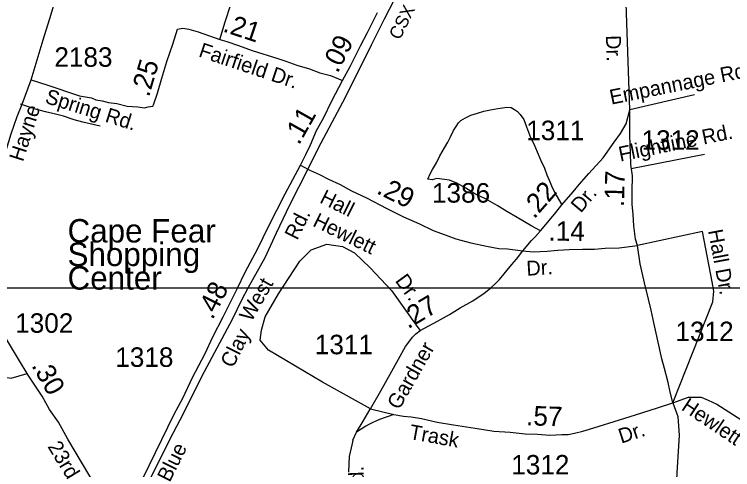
# Model space of a CAD drawing. Extents: x 2290055 to 2389491, y 66597 to 237875.
# Drawn here: x 2324685 to 2329278, y 190974 to 193889 of the extents above; entities that cross this region are included whole.
import ezdxf

# ---------------------------------------------------------------- set-up
doc = ezdxf.new("R2010")
doc.units = 0
for name, color, linetype in [('Exist Cultural Shopping Center Building Label', 7, 'Continuous'), ('Exist Railroad Mainline', 7, 'Continuous'), ('Exist Railroad Mainline Label', 7, 'Continuous'), ('Exist Road Non-System Type 51', 7, 'Continuous'), ('Exist Road Non-System Type 51 Label', 7, 'Continuous'), ('Exist Road Primary NC Label', 7, 'Continuous'), ('Exist Road Primary NC UnDivided 4 Lane Attributed', 7, 'Continuous'), ('Exist Road Secondary Mileage Hundredths English Label', 7, 'Continuous'), ('Exist Road Secondary Type 51 Attributed', 7, 'Continuous'), ('Exist Road Secondary Type 51 Label', 7, 'Continuous'), ('Exist Road Secondary Type 51 Number Label', 7, 'Continuous'), ('Map Preparation Inset Cut Line', 7, 'Continuous')]:
    doc.layers.add(name, color=color, linetype=linetype)

msp = doc.modelspace()

# ---------------------------------------------------------------- linework, layer by layer
at = {"layer": 'Exist Railroad Mainline'}
for points in [[(2327144.1, 194041.5), (2327049.4, 193857.7), (2326965.9, 193692.3), (2326873.4, 193502.6), (2326782.4, 193324.9), (2326627.9, 193032.7), (2326560.7, 192898.9)], [(2326560.7, 192898.9), (2326444.3, 192667.3), (2326359.4, 192487.9), (2326285.6, 192331), (2326178.5, 192135.8), (2326136.7, 192059.6)], [(2326136.7, 192059.6), (2326077.2, 191934.6), (2325898.3, 191601.4), (2325827.8, 191462.5), (2325763.1, 191327.9), (2325699.8, 191209.4), (2325443.9, 190699.1), (2325372.2, 190557.6)]]:
    msp.add_lwpolyline(points, dxfattribs=at)
at = {"layer": 'Exist Road Non-System Type 51'}
for points in [[(2325999.1, 193728), (2326033, 193840.6), (2326069.3, 193951.3), (2326107.6, 194050), (2326143.5, 194162.5)], [(2329034, 193373.6), (2328619.6, 193278)], [(2325232.8, 193172.7), (2325122.3, 193198.7), (2325068.1, 193213.8), (2324999.6, 193236.7), (2324939.3, 193251.7), (2324883, 193264.6), (2324820.7, 193281.6), (2324723.8, 193313.3)], [(2328049, 192504.1), (2327994.3, 192532.7), (2327900, 192589), (2327834.5, 192626.4), (2327772.9, 192666), (2327697.2, 192707), (2327629.9, 192740.4), (2327572.5, 192776.1), (2327513.2, 192807.8), (2327466.4, 192827.9), (2327436.2, 192832.7), (2327385.9, 192838.7), (2327356.3, 192829.5), (2327328, 192834.4), (2327342.8, 192867), (2327359.6, 192895.7), (2327383.9, 192938.7), (2327406.2, 192983.6), (2327436.1, 193034.8), (2327456.7, 193071.6), (2327473.4, 193104.3), (2327491.8, 193145), (2327510.7, 193171.8), (2327523.9, 193194.3), (2327539.3, 193208.9), (2327570.6, 193226.2), (2327603.9, 193243.5), (2327645.4, 193257.1), (2327687, 193268.8), (2327728.6, 193278.4), (2327776.3, 193286.3), (2327806.2, 193289.5), (2327834, 193294.6), (2327862.1, 193291.7), (2327882.6, 193280.5), (2327901.1, 193267.3), (2327919.9, 193248), (2327943.2, 193214.9), (2327959, 193169.5), (2327985.8, 193100.6), (2328007.4, 193059.4), (2328027.4, 193008.2), (2328051.6, 192953.1), (2328075.6, 192904.1), (2328089.2, 192862.6), (2328111.2, 192813.5), (2328124.5, 192780), (2328148.5, 192730.9), (2328186.1, 192670.4)], [(2329097.7, 192991.4), (2328628.9, 192899.5)], [(2328895.6, 191402.3), (2329152.2, 192048.7), (2329156.8, 192116.9), (2329147.7, 192176.1), (2329084, 192499.1), (2328668.5, 192408.6)], [(2326962.2, 191363.7), (2326656.1, 191534.5), (2326310.5, 191739.3), (2326256, 191803), (2326265, 191866.7), (2326287.8, 191953.1), (2326374.2, 192098.7), (2326510.6, 192308), (2326583.3, 192380.8), (2326683.3, 192417.2), (2326783.4, 192403.6), (2326860.7, 192362.6), (2326960.7, 192267.1), (2327097.1, 192121.5), (2327265.3, 191884.9), (2327280.1, 191864.8)], [(2324188.2, 191645.6), (2324459.1, 191590.8), (2324664.6, 191559.7), (2324765.7, 191590.1)], [(2328895.6, 191402.3), (2328994.5, 191438.1), (2329030.8, 191438.1), (2329076.3, 191438.1), (2329121.8, 191419.9), (2329176.3, 191392.6), (2329490, 191192.4), (2329576.4, 191178.7), (2329631, 191187.8), (2329685.6, 191196.9)], [(2328895.6, 191402.3), (2328926.3, 191315.2), (2328935.3, 191192.4), (2328921.7, 190955.8), (2328912.6, 190762.9)], [(2326871.7, 191214.8), (2326916.1, 191284.6), (2326960.9, 191361.4)], [(2327111.3, 191328), (2327020, 191294.3), (2326996.2, 191284), (2326976.3, 191275.6), (2326951, 191262.8), (2326932.4, 191251.7), (2326871.7, 191214.8)], [(2326850.1, 191162.5), (2326871.7, 191214.8)], [(2326850.1, 191162.5), (2326843.8, 191140.5), (2326825.7, 191058.6), (2326821.1, 190958.5)]]:
    msp.add_lwpolyline(points, dxfattribs=at)
at = {"layer": 'Exist Road Primary NC UnDivided 4 Lane Attributed'}
for points in [[(2324791.6, 193470.5), (2324836.3, 193620.1), (2324868.3, 193726.1), (2324920.2, 193890), (2324999.3, 194162.3), (2325037.1, 194282.9), (2325067.4, 194391.5), (2325114, 194515.3)], [(2324596.7, 192922.1), (2324634.8, 193025.9), (2324665.1, 193124.4), (2324703.1, 193235.1), (2324734.4, 193314.2), (2324791.6, 193470.5)]]:
    msp.add_lwpolyline(points, dxfattribs=at)
at = {"layer": 'Exist Road Secondary Type 51 Attributed'}
msp.add_line((2326514.2, 192924), (2326560.7, 192898.9), dxfattribs=at)
for points in [[(2328619.6, 193278), (2328614.4, 193463.8), (2328595, 194023.6)], [(2326782.8, 193464.6), (2326831.3, 193555.4), (2326864.1, 193620.1), (2326897.1, 193686.6), (2326943.5, 193773.5), (2327006, 193901.3)], [(2324791.6, 193470.5), (2324892.7, 193438.2), (2325100.5, 193368.2), (2325178.4, 193354.2), (2325206.4, 193342.2), (2325246.3, 193336.2), (2325286.3, 193324.2), (2325340.3, 193318.2), (2325406.2, 193300.2), (2325474.1, 193296.2), (2325516.1, 193290.2), (2325540.1, 193296.2), (2325570.1, 193300.2), (2325574.5, 193310.7), (2325599.1, 193385.1), (2325627.4, 193479.6), (2325659.5, 193588.1), (2325697.5, 193698.9), (2325727.6, 193793.9)], [(2325727.6, 193793.9), (2325761.3, 193799.9), (2325800, 193794.5), (2325860.3, 193777.5), (2325999.1, 193728), (2326043.4, 193714.8), (2326117.8, 193690.1), (2326206.4, 193657.6), (2326369.3, 193606.5), (2326421.6, 193589.3), (2326492, 193564.5), (2326572.6, 193539.9), (2326639, 193515.1), (2326705.3, 193498.1), (2326782.8, 193464.6)], [(2326514.2, 192924), (2326549.1, 192992.6), (2326577.9, 193053), (2326616.4, 193145.7), (2326660.9, 193224.5), (2326715.1, 193335.5), (2326782.8, 193464.6)], [(2327935.3, 192374.2), (2327992.1, 192441), (2328017.7, 192467.6), (2328049, 192504.1), (2328117.7, 192583.2), (2328147.1, 192619.8), (2328186.1, 192670.4), (2328258.8, 192753.7), (2328296, 192800.4), (2328358.8, 192871.1), (2328450.9, 192971), (2328521.2, 193070.2), (2328560.3, 193127), (2328597.1, 193188.6), (2328619.6, 193278)], [(2328668.5, 192408.6), (2328655.8, 192450.5), (2328646.5, 192534.4), (2328641.1, 192608.2), (2328635.9, 192674.2), (2328634.6, 192754.2), (2328636.9, 192856.1), (2328627.7, 192928), (2328624.4, 193000.1), (2328620.5, 193113.9), (2328619.6, 193278)], [(2325306, 190726.7), (2325324.7, 190733.8), (2325351.4, 190746.4), (2325399.9, 190777.9), (2325429.7, 190797), (2325467.9, 190837.6), (2325705.6, 191329.9), (2325761.8, 191430.9), (2325823.6, 191564), (2325904.9, 191717.5), (2325953.1, 191824.2), (2326018.9, 191951.5), (2326092.4, 192096.6), (2326111.2, 192135.8), (2326160, 192237.7), (2326241.5, 192389.2), (2326308.9, 192530.3), (2326417.4, 192740.3), (2326514.2, 192924)], [(2326560.7, 192898.9), (2326578.8, 192889.1), (2326635.2, 192864), (2326693.6, 192833.1), (2326768.2, 192800.2), (2326840.8, 192759.5), (2326935.6, 192715), (2327066.8, 192645.4), (2327173.7, 192593.2), (2327276.4, 192546.9), (2327363.1, 192504.3), (2327439.6, 192477.7), (2327508.1, 192450.8), (2327604.5, 192426.5), (2327704.9, 192404.2), (2327783.1, 192389.5), (2327837.1, 192388.5), (2327935.3, 192374.2)], [(2326962.2, 191363.7), (2327111.3, 191328), (2327173.5, 191317), (2327221.6, 191311.7), (2327287.8, 191301), (2327388.1, 191278.7), (2327492.5, 191260.5), (2327630.8, 191238.7), (2327751, 191220.9), (2327855.1, 191214.4), (2327951.3, 191204.2), (2328029.3, 191201.5), (2328109.3, 191194.9), (2328186.2, 191198.7), (2328225.2, 191198.9), (2328267.1, 191207.8), (2328319, 191220.6), (2328362.7, 191233.3), (2328424.8, 191253), (2328519.9, 191282), (2328657, 191324.2), (2328796.3, 191368.8), (2328895.6, 191402.3), (2328876.4, 191480.2), (2328865.5, 191532), (2328841.9, 191621.5), (2328824.9, 191683.2), (2328796.7, 191808.7), (2328775.2, 191906.5), (2328757.5, 191994.2), (2328740.5, 192065.8), (2328722.9, 192135.8), (2328721, 192143.4), (2328686.5, 192290.9), (2328668.5, 192408.6)], [(2327935.3, 192374.2), (2328001.4, 192369.2), (2328091.3, 192372.7), (2328159.2, 192380), (2328233.1, 192383.2), (2328317, 192386.7), (2328395.1, 192386), (2328462.9, 192391.1), (2328552.8, 192394.6), (2328668.5, 192408.6)], [(2326962.2, 191363.7), (2327028.9, 191478.6), (2327086.9, 191585.5), (2327141.3, 191680.5), (2327185.8, 191763.3), (2327213.2, 191799.8), (2327230.9, 191822.1), (2327252.5, 191844.3), (2327280.1, 191864.8), (2327391.1, 191924.8), (2327466.2, 191968), (2327535.6, 192009.2), (2327617.1, 192054), (2327687.9, 192103.9), (2327728.7, 192135.8), (2327760.9, 192165.2), (2327786.5, 192191.6), (2327866.8, 192287), (2327896.2, 192321.4), (2327935.3, 192374.2)], [(2325306, 190726.7), (2325224.5, 190840), (2325168.4, 190931.9), (2325026.5, 191168.2), (2324968, 191278), (2324909.6, 191359.2), (2324863.1, 191445.1), (2324772.4, 191578.8), (2324711.6, 191681.5), (2324660.3, 191767.4), (2324592.3, 191877.2), (2324555.3, 191941), (2324526.7, 191994.7), (2324476.6, 192069.9), (2324455.1, 192098.5), (2324420.5, 192147.5), (2324396.6, 192178.5), (2324362.6, 192226.5)]]:
    msp.add_lwpolyline(points, dxfattribs=at)
at = {"layer": 'Map Preparation Inset Cut Line'}
for points in [[(2380407.7, 211640.5), (2380407.7, 192135.8), (2313126.6, 192135.8), (2313126.6, 211640.5), (2321069.7, 211640.5), (2345338.5, 211640.5)], [(2374088.6, 192135.8), (2313126.6, 192135.8), (2313126.6, 149726.2), (2353934.7, 149726.2), (2375181.1, 184193.5), (2380407.7, 192135.8)]]:
    msp.add_lwpolyline(points, close=True, dxfattribs=at)

# ---------------------------------------------------------------- texts
at = {"layer": 'Exist Cultural Shopping Center Building Label'}
for s, p in [('Cape Fear', (2325024.9, 192428.4)), ('Shopping ', (2325024.9, 192277.5)), ('Center', (2325024.9, 192126.6))]:
    msp.add_text(s, height=150, dxfattribs=at).set_placement(p)
at = {"layer": 'Exist Railroad Mainline Label'}
msp.add_text('CSX', height=82.02, rotation=63.7144, dxfattribs=at).set_placement((2327149.5, 193720.5))
at = {"layer": 'Exist Road Non-System Type 51 Label'}
for s, rotation, p in [('Empannage Rd.', 11.3475, (2328501.3, 193310.9)), ('Flightline Rd.', 11.5787, (2328558.9, 192946)), ('Hewlett', 333.8404, (2326586.7, 192536.9)), ('Hall Dr.', 280.5642, (2329120.1, 192504.2)), ('Dr.', 305.9212, (2327115.9, 192183.5)), ('West', 60.2484, (2326200, 191915.6)), ('Hewlett Dr.', 326.2464, (2328943.7, 191360.6)), ('Gardner Rd.', 92.3927, (2326946, 190300.6))]:
    msp.add_text(s, height=95, rotation=rotation, dxfattribs=at).set_placement(p)
at = {"layer": 'Exist Road Primary NC Label'}
msp.add_text('Hayne', height=95, rotation=72.3702, dxfattribs=at).set_placement((2324739.8, 192941.1))
at = {"layer": 'Exist Road Secondary Mileage Hundredths English Label'}
for s, rotation, p in [('.21', 341.6644, (2326012.4, 193780.8)), ('.09', 63.0909, (2326751.8, 193507.5)), ('.25', 73.5138, (2325544.9, 193355.1)), ('.11', 60.5442, (2326504.4, 193047.5)), ('.17', 88.6742, (2328583, 192654.8)), ('.29', 333.9854, (2326994.3, 192745.7)), ('.22', 48.8793, (2328008.7, 192574.8)), ('.14', 359.4823, (2328099.8, 192440.1)), ('.48', 63.1528, (2325952.3, 191928.8)), ('.27', 30.6737, (2327202, 191872.1)), ('.30', 299.4879, (2324791.9, 191641)), ('.57', 357.9697, (2327955.6, 191258.9))]:
    msp.add_text(s, height=125, rotation=rotation, dxfattribs=at).set_placement(p)
at = {"layer": 'Exist Road Secondary Type 51 Label'}
for s, rotation, p in [('Dr.', 271.8581, (2328467.4, 193754.5)), ('Fairfield Dr.', 341.5149, (2325857.3, 193620.2)), ('Spring Rd.', 342.6006, (2324875.4, 193323.3)), ('Hall', 333.4924, (2326631.3, 192686.6)), ('Dr.', 49.9009, (2328306.9, 192612.7)), ('Rd.', 63.3609, (2326492.9, 192438.2)), ('Dr.', 3.4043, (2327961.5, 192215.3)), ('Clay', 63.3609, (2326082.2, 191619.6)), ('Gardner', 60.3031, (2327144.8, 191351.7)), ('Trask', 349.8192, (2327205.6, 191171.3)), ('Dr.', 18.1873, (2328565.7, 191140)), ('23rd', 301.3162, (2324894.5, 191122.2)), ('Blue', 63.3609, (2325677.8, 190888.2))]:
    msp.add_text(s, height=95, rotation=rotation, dxfattribs=at).set_placement(p)
at = {"layer": 'Exist Road Secondary Type 51 Number Label'}
for s, p in [('2183', (2324940.5, 193553.2)), ('1311', (2327958.1, 193083.5)), ('1312', (2328695.4, 193022.1)), ('1386', (2327355, 192683.6)), ('1302', (2324690.1, 191850.1)), ('1312', (2328912.3, 191796.7)), ('1311', (2326606, 191712.8)), ('1318', (2325330, 191632)), ('1312', (2327862.3, 190943.1))]:
    msp.add_text(s, height=125, dxfattribs=at).set_placement(p)

doc.saveas('drawing.dxf')
